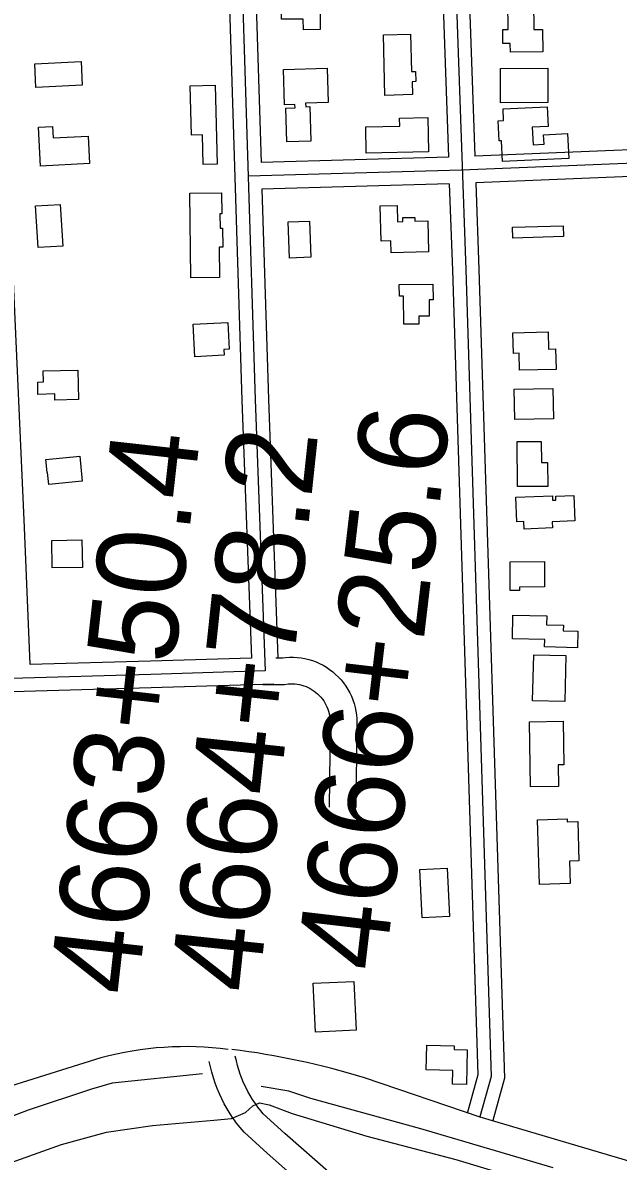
# Model space of a CAD drawing. Extents: x 3508733 to 3546731, y 546897 to 572481.
# Drawn here: x 3526682 to 3527354, y 566055 to 567338 of the extents above; entities that cross this region are included whole.
import ezdxf

# ---------------------------------------------------------------- set-up
doc = ezdxf.new("R2010")
doc.units = 0
for name, color, linetype in [('V-BLDG-OTLN', 7, 'Continuous'), ('V-LEVE-TOET', 7, 'Continuous'), ('V-ROAD-CNTR', 7, 'Continuous'), ('V-SURV-IDEN', 7, 'Continuous'), ('V-TOPO-SHOR', 7, 'Continuous')]:
    doc.layers.add(name, color=color, linetype=linetype)

msp = doc.modelspace()

# ---------------------------------------------------------------- linework, layer by layer
at = {"layer": 'V-BLDG-OTLN'}
for points in [[(3527003.4, 567401.1), (3527003.7, 567357.6), (3527017.5, 567357.7), (3527017.7, 567330.3), (3526998.7, 567330.1), (3526998.6, 567342.1), (3526973.9, 567341.9), (3526973.7, 567380.2), (3526969.2, 567380.1), (3526969.1, 567400.8)], [(3527268.5, 567305.3), (3527232.1, 567304.9), (3527232, 567314.6), (3527223.7, 567314.5), (3527223.5, 567330.4), (3527229.4, 567330.5), (3527229, 567361.3), (3527258.3, 567361.6), (3527258.6, 567330.3), (3527268.3, 567330.4)], [(3527090.7, 567256.1), (3527088.9, 567324.4), (3527119.5, 567325.2), (3527120.7, 567282.9), (3527125.2, 567283.1), (3527125.5, 567271.6), (3527121.4, 567271.5), (3527121.7, 567257)], [(3526749.4, 567267.6), (3526697.2, 567265.1), (3526695.9, 567291.7), (3526748.1, 567294.2)], [(3526976.3, 567285.3), (3527025.7, 567286.6), (3527026.7, 567248.1), (3527001.2, 567247.4), (3527001.3, 567243.3), (3527006.1, 567243.4), (3527007.1, 567204.4), (3526980, 567203.7), (3526979, 567241.6), (3526989.3, 567241.9), (3526989.2, 567245.8), (3526977.4, 567245.5)], [(3527274.3, 567247.9), (3527221.1, 567247.7), (3527220.9, 567286.5), (3527274.2, 567286.7)], [(3526872.6, 567211.2), (3526871.1, 567266.9), (3526899.3, 567267.7), (3526901.6, 567178.7), (3526885.9, 567178.3), (3526885.1, 567211.5)], [(3527223.8, 567241), (3527273.5, 567243.3), (3527274.5, 567221.2), (3527256.7, 567220.4), (3527257.6, 567200.5), (3527270, 567201.1), (3527269.5, 567211.7), (3527296.6, 567213), (3527297.9, 567185), (3527223.2, 567181.5), (3527222.1, 567205), (3527219.4, 567204.9), (3527218.4, 567227.5), (3527224.4, 567227.8)], [(3526757.7, 567179.3), (3526702.4, 567176.3), (3526700, 567220.1), (3526716.1, 567221), (3526716.8, 567208.2), (3526756, 567210.3)], [(3527069, 567220.7), (3527107.4, 567221.5), (3527107.2, 567230.6), (3527139, 567231.3), (3527139.9, 567192.4), (3527069.6, 567190.8)], [(3526870.9, 567145.7), (3526906.4, 567146.1), (3526906.7, 567122.6), (3526904.6, 567122.6), (3526904.8, 567106.5), (3526907.7, 567106.5), (3526907.9, 567085), (3526903.9, 567085), (3526904.3, 567050.7), (3526871.9, 567050.3)], [(3526724.7, 567133.2), (3526727.6, 567086.3), (3526699.7, 567084.6), (3526696.8, 567131.5)], [(3527139, 567114.7), (3527139.9, 567079.6), (3527097.6, 567078.5), (3527097.3, 567092), (3527086.5, 567091.7), (3527085.4, 567131.5), (3527104.3, 567131.9), (3527104.8, 567113.7), (3527111, 567113.9), (3527110.9, 567118.3), (3527124.4, 567118.6), (3527124.5, 567114.4)], [(3526982.9, 567072.7), (3526981.5, 567113.7), (3527005.8, 567114.5), (3527007.2, 567073.6)], [(3527292.1, 567097), (3527234.8, 567095.2), (3527234.4, 567107.5), (3527291.7, 567109.2)], [(3527111.8, 566998.1), (3527111.6, 567029.9), (3527106.9, 567029.9), (3527106.8, 567043.1), (3527144.8, 567043.3), (3527144.9, 567025.7), (3527140.5, 567025.7), (3527140.6, 567007.2), (3527128.7, 567007.1), (3527128.7, 566998.2)], [(3526909.3, 566963.2), (3526876.3, 566961.5), (3526874.4, 566998.1), (3526913.4, 567000.2), (3526915, 566970), (3526909, 566969.7)], [(3527283.7, 566947.3), (3527242.5, 566946.2), (3527242, 566965.5), (3527235.4, 566965.3), (3527234.8, 566988.4), (3527274.5, 566989.4), (3527275, 566970.2), (3527283, 566970.4)], [(3526705.4, 566945.6), (3526744.6, 566946.4), (3526745.3, 566913.3), (3526718.6, 566912.7), (3526718.4, 566919.6), (3526699.5, 566919.1), (3526699.2, 566933), (3526705.7, 566933.2)], [(3527236.4, 566925.1), (3527280.1, 566925.6), (3527280.6, 566891.5), (3527236.9, 566890.9)], [(3527239.9, 566815.1), (3527239.7, 566866), (3527266.9, 566866.1), (3527267, 566842.2), (3527274, 566842.2), (3527274.1, 566815.3)], [(3526708.5, 566845.8), (3526746.6, 566849.5), (3526749.3, 566821.2), (3526711.7, 566817.5), (3526710.4, 566830.9), (3526710, 566830.9)], [(3527238.2, 566803.1), (3527279.4, 566804.8), (3527279.6, 566799.9), (3527283.3, 566800), (3527283.2, 566804.3), (3527303.7, 566805.1), (3527304.9, 566776.5), (3527279.1, 566775.5), (3527279.4, 566768.6), (3527247.6, 566767.3), (3527247.3, 566775.7), (3527239.3, 566775.4)], [(3526749.7, 566724.1), (3526715.7, 566723.4), (3526715.1, 566754.4), (3526749, 566755.1)], [(3527270.7, 566702.1), (3527242.3, 566701.9), (3527242.4, 566698.2), (3527231.9, 566698.1), (3527231.7, 566730.3), (3527270.5, 566730.6)], [(3527291.7, 566652.6), (3527308.1, 566652.2), (3527307.6, 566633.4), (3527270.6, 566634.4), (3527270.9, 566642.8), (3527234.3, 566643.7), (3527235, 566670.3), (3527273, 566669.4), (3527272.8, 566659.3), (3527291.8, 566658.8)], [(3527293.4, 566572.9), (3527257.1, 566573.7), (3527258.4, 566625.5), (3527294.7, 566624.7)], [(3527253.6, 566550), (3527291.4, 566550.7), (3527292.2, 566501.6), (3527285.8, 566501.5), (3527286.2, 566477.2), (3527254.8, 566476.6)], [(3527298.8, 566393), (3527299.5, 566367.7), (3527264.7, 566366.6), (3527262.5, 566439.5), (3527296.1, 566440.5), (3527296.1, 566437.4), (3527308, 566437.8), (3527309.4, 566393.3)], [(3527160.7, 566384.9), (3527163.5, 566330.7), (3527132.7, 566329.1), (3527130, 566383.4)], [(3527055.6, 566257.4), (3527058.2, 566202.4), (3527012.5, 566200.3), (3527009.9, 566255.3)], [(3527167.1, 566157.1), (3527137.2, 566157.7), (3527137.7, 566185.4), (3527168.7, 566184.8), (3527168.6, 566180.7), (3527183.5, 566180.4), (3527182.7, 566141.3), (3527166.8, 566141.6)]]:
    msp.add_lwpolyline(points, close=True, dxfattribs=at)
at = {"layer": 'V-LEVE-TOET'}
for points in [[(3525065.2, 566203.2), (3525253.6, 566174.6), (3525416.1, 566150.4), (3525646.1, 566111.1), (3525859.8, 566078.2), (3526102.7, 566038.1), (3526328.6, 565997.6), (3526390.1, 565989.4), (3526435.9, 565988.9), (3526487.9, 565995.9), (3526511.2, 566001.2), (3526586, 566023.6), (3526725.9, 566073.5), (3526776.7, 566087.3), (3526828.7, 566095), (3526897.8, 566101.1)], [(3526897.8, 566101.1), (3526917.7, 566103), (3526933.3, 566109.7), (3526941.6, 566117.1), (3526949.1, 566120.5), (3526960, 566118.3), (3526985.9, 566108.5), (3527070.4, 566083), (3527170.7, 566056.7), (3527287.9, 566021.3), (3527359.5, 566000.1)]]:
    msp.add_lwpolyline(points, dxfattribs=at)
at = {"layer": 'V-ROAD-CNTR'}
for points in [[(3527064.5, 570579.6), (3527081.2, 570086.9), (3527117, 569010.9), (3527132.2, 568620), (3527134.2, 568559.2), (3527135.4, 568481.9), (3527152.4, 567889.3), (3527181.7, 567059.4), (3527210.3, 566150.2), (3527197.7, 566104.6)], [(3527117.9, 568599), (3527119.2, 568558.9), (3527120.4, 568481.6), (3527137.4, 567888.8), (3527162.2, 567186.4)], [(3527147.9, 568600.4), (3527149.1, 568559.6), (3527150.4, 568482.2), (3527167.3, 567889.8), (3527192.1, 567187.4)], [(3526690.9, 566614.5), (3526684.4, 566769.2), (3526671.3, 567062.9), (3526642.9, 567679.9), (3526609.2, 568517.7), (3526605.7, 568581.6)], [(3526892.6, 568482.2), (3526905.3, 568141), (3526927.1, 567463.9), (3526944.5, 566913.2), (3526955.6, 566607.3), (3526826.7, 566603.5), (3526511.5, 566594.3), (3526478.1, 566583.8), (3526318.8, 566580.9)], [(3526877.6, 568481.7), (3526890.3, 568140.4), (3526912.2, 567463.4), (3526929.5, 566912.7), (3526940.1, 566621.9), (3526826.3, 566618.5), (3526690.9, 566614.5)], [(3526907.6, 568482.8), (3526920.3, 568141.5), (3526942.1, 567464.4), (3526951.1, 567180.4)], [(3528099, 567201.1), (3527831.5, 567191.7), (3527538.7, 567186.6), (3527176.9, 567171.8), (3526936.6, 567165)], [(3527523.9, 567201), (3527192.1, 567187.4)], [(3527162.2, 567186.4), (3526951.1, 567180.4)], [(3527523.8, 567171), (3527193.2, 567157.4)], [(3527163.2, 567156.4), (3526952, 567150.4)], [(3527163.2, 567156.4), (3527166.7, 567058.9), (3527195.2, 566152), (3527183.3, 566108.6)], [(3527193.2, 567157.4), (3527196.6, 567059.9), (3527225.4, 566148.4), (3527212.2, 566100.6)], [(3526952, 567150.4), (3526959.5, 566913.7), (3526970.1, 566622.3)], [(3526967.7, 566622.1), (3526975.6, 566622.2), (3526978.7, 566622.6), (3526983.1, 566622.9), (3526987.4, 566622.9), (3526991.8, 566622.6), (3526996.2, 566622.1), (3527000.5, 566621.3), (3527004.7, 566620.3), (3527008.9, 566619), (3527013, 566617.5), (3527017, 566615.7), (3527020.9, 566613.7), (3527024.7, 566611.5), (3527028.3, 566609.1), (3527031.8, 566606.4), (3527035.1, 566603.5), (3527038.3, 566600.5), (3527041.2, 566597.2), (3527044, 566593.8), (3527046.5, 566590.3), (3527048.8, 566586.6), (3527050.9, 566582.7), (3527052.8, 566578.8), (3527054.4, 566574.7), (3527055.8, 566570.6), (3527057, 566566.3), (3527057.9, 566562), (3527058.5, 566557.7), (3527058.8, 566553.3), (3527059, 566548.9), (3527058.8, 566545.2), (3527057.9, 566453.6)], [(3526965.6, 566592.6), (3526827.1, 566588.5), (3526514, 566579.4), (3526493.7, 566573)], [(3526953.2, 566591.9), (3526964.9, 566592), (3526977.6, 566592.2), (3526981.4, 566592.7), (3526984, 566592.9), (3526986.6, 566592.9), (3526989.2, 566592.7), (3526991.8, 566592.4), (3526994.3, 566592), (3526996.9, 566591.4), (3526999.3, 566590.6), (3527001.8, 566589.7), (3527004.1, 566588.7), (3527006.4, 566587.5), (3527008.7, 566586.1), (3527010.8, 566584.7), (3527012.9, 566583.1), (3527014.8, 566581.4), (3527016.7, 566579.6), (3527018.4, 566577.7), (3527020.1, 566575.7), (3527021.6, 566573.6), (3527023, 566571.4), (3527024.2, 566569.1), (3527025.3, 566566.8), (3527026.3, 566564.4), (3527027.1, 566561.9), (3527027.8, 566559.4), (3527028.3, 566556.9), (3527028.7, 566554.3), (3527028.9, 566551.7), (3527028.9, 566549.1), (3527028.8, 566545.9), (3527027.9, 566453.9)], [(3526770.5, 566171.1), (3526585.6, 566113.3)], [(3527065.9, 566012), (3527030.2, 566040.1), (3526977.8, 566086.1), (3526953.5, 566108.2), (3526950.6, 566111.7), (3526947.4, 566115.8), (3526945.4, 566118.5), (3526944.3, 566120.1), (3526941.4, 566124.4), (3526938.6, 566128.9), (3526936.1, 566133.5), (3526933.7, 566138.2), (3526931.4, 566143), (3526929.4, 566147.8), (3526927.6, 566152.7), (3526925.9, 566157.7), (3526924.4, 566162.8), (3526923.2, 566167.9), (3526922, 566173.3)], [(3527010.3, 566017.7), (3526957.8, 566063.7), (3526931.9, 566087.3), (3526927.3, 566092.7), (3526923.4, 566097.8), (3526921.1, 566100.9), (3526919.6, 566103), (3526916.1, 566108.3), (3526912.7, 566113.8), (3526909.6, 566119.3), (3526906.7, 566125), (3526904, 566130.8), (3526901.5, 566136.8), (3526899.3, 566142.7), (3526897.3, 566148.8), (3526895.5, 566155), (3526893.9, 566161.2), (3526892.7, 566167.2)], [(3531464.6, 565051.2), (3531246.6, 565096.7), (3531044, 565139.1), (3530843.7, 565175.9), (3530663.6, 565213.9), (3530471.3, 565259), (3530325.3, 565291.5), (3530178.1, 565323.5), (3529989.2, 565359), (3529780.2, 565405.8), (3529512.3, 565464.5), (3529304.3, 565511.1), (3528991.9, 565588), (3528702, 565661.3), (3528421.9, 565741), (3528150.3, 565823.9), (3527786.1, 565930.5), (3527580.2, 565994.1), (3527378.3, 566051), (3527197.9, 566104.5), (3527067.8, 566148.7)]]:
    msp.add_lwpolyline(points, dxfattribs=at)
for centre, radius, start, end in [((3526866, 565821.2), 362.7, 82.3981, 105.2686), ((3526806.5, 565296.6), 891.2, 72.9519, 82.8055)]:
    msp.add_arc(centre, radius, start, end, dxfattribs=at)
at = {"layer": 'V-TOPO-SHOR'}
for points in [[(3526884.9, 566153.2), (3526783, 566142.6), (3526759.7, 566136), (3526688.3, 566112.1)], [(3526688.3, 566112.1), (3526573.7, 566068.8), (3526474.3, 566039.1), (3526426.3, 566030), (3526374.3, 566025.1), (3526324.4, 566024.9), (3526274.6, 566032.9), (3526181.7, 566047.5), (3526043.9, 566072.9), (3525865.7, 566100.7), (3525738.8, 566120.4), (3525662.3, 566134.9)], [(3527280.4, 566047.3), (3527131.1, 566091.2), (3527007, 566125.3), (3526982.5, 566133.7), (3526951.1, 566138.8)]]:
    msp.add_lwpolyline(points, dxfattribs=at)

# ---------------------------------------------------------------- texts
at = {"layer": 'V-SURV-IDEN'}
for s, rotation, p in [('4666+25.6', 83.3215, (3527090.5, 566267.2)), ('4664+78.2', 83.9319, (3526948.2, 566242.9)), ('4663+50.4', 83.6202, (3526811.6, 566240.3))]:
    msp.add_text(s, height=100, rotation=rotation, dxfattribs=at).set_placement(p)

doc.saveas('drawing.dxf')
